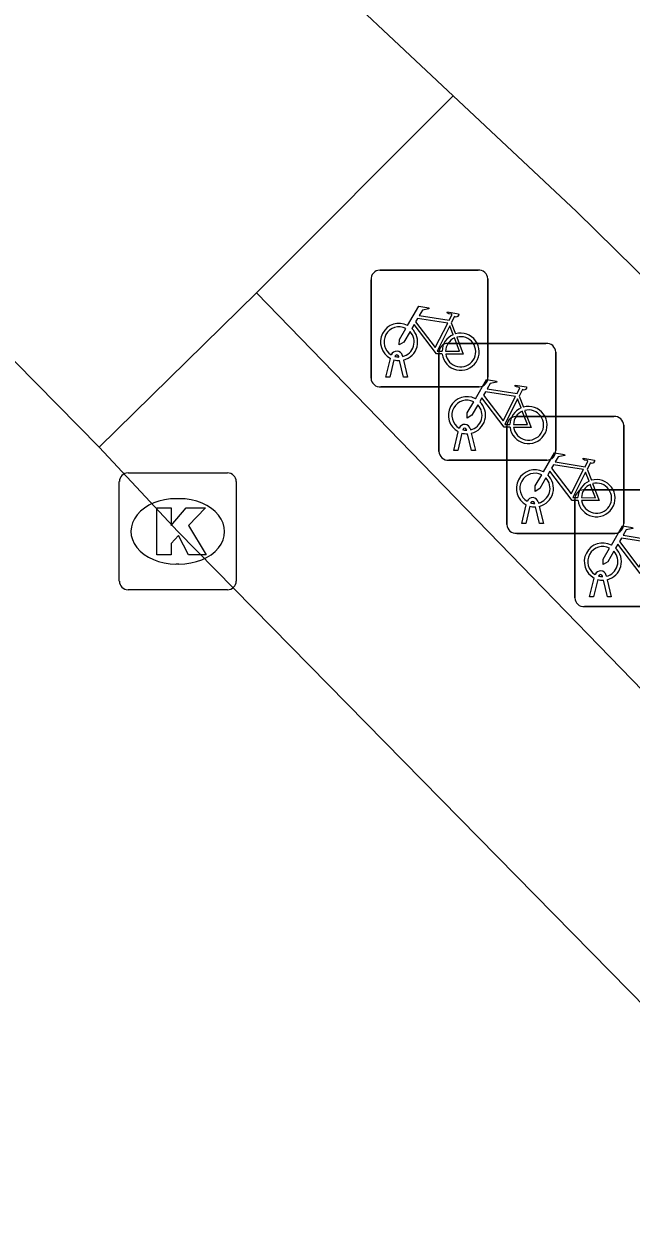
# Model space of a CAD drawing. Extents: x 161087 to 161922, y 382574 to 383873.
# Drawn here: x 161198.72 to 161203.92, y 383184.3 to 383194.48 of the extents above; entities that cross this region are included whole.
import ezdxf

# ---------------------------------------------------------------- set-up
doc = ezdxf.new("R2010")
doc.units = 0
for name, color, linetype in [('IMGEO_Berm_open', 7, 'Continuous'), ('IMGEO_Fietsenrek', 7, 'Continuous'), ('IMGEO_Fietspad_gesloten', 7, 'Continuous'), ('IMGEO_Kolk', 7, 'Continuous'), ('IMGEO_Rijbaan_lokaal_gesloten', 7, 'Continuous'), ('IMGEO_Voetpad_open', 7, 'Continuous')]:
    doc.layers.add(name, color=color, linetype=linetype)

msp = doc.modelspace()

# ---------------------------------------------------------------- linework, layer by layer
at = {"layer": 'IMGEO_Berm_open'}
msp.add_lwpolyline([(161200.711, 383192.181), (161231.254, 383160.721)], dxfattribs=at)
at = {"layer": 'IMGEO_Fietsenrek'}
for p, q in [((161201.765, 383192.376), (161202.606, 383192.376)), ((161202.606, 383192.376), (161201.765, 383192.376)), ((161201.69, 383191.451), (161201.69, 383192.292)), ((161201.69, 383192.292), (161201.69, 383191.451)), ((161202.69, 383192.301), (161202.69, 383191.46)), ((161202.69, 383191.46), (161202.69, 383192.301)), ((161202.377, 383191.925), (161202.413, 383191.83)), ((161202.346, 383191.749), (161203.187, 383191.749)), ((161203.187, 383191.749), (161202.346, 383191.749)), ((161201.928, 383191.632), (161201.927, 383191.636)), ((161201.959, 383191.643), (161201.96, 383191.636)), ((161202.271, 383190.824), (161202.271, 383191.665)), ((161202.271, 383191.665), (161202.271, 383190.824)), ((161203.271, 383191.674), (161203.271, 383190.833)), ((161203.271, 383190.833), (161203.271, 383191.674)), ((161201.817, 383191.46), (161201.856, 383191.62)), ((161201.886, 383191.608), (161201.851, 383191.46)), ((161201.969, 383191.46), (161201.935, 383191.602)), ((161201.967, 383191.606), (161202.002, 383191.46)), ((161201.851, 383191.46), (161201.817, 383191.46)), ((161202.002, 383191.46), (161201.969, 383191.46)), ((161202.615, 383191.376), (161201.774, 383191.376)), ((161201.774, 383191.376), (161202.615, 383191.376)), ((161202.958, 383191.298), (161202.994, 383191.203)), ((161202.928, 383191.123), (161203.769, 383191.123)), ((161203.769, 383191.123), (161202.928, 383191.123)), ((161202.853, 383190.198), (161202.853, 383191.039)), ((161202.853, 383191.039), (161202.853, 383190.198)), ((161203.853, 383191.048), (161203.853, 383190.207)), ((161203.853, 383190.207), (161203.853, 383191.048)), ((161202.398, 383190.833), (161202.437, 383190.993)), ((161202.467, 383190.981), (161202.432, 383190.833)), ((161202.509, 383191.005), (161202.508, 383191.009)), ((161202.55, 383190.833), (161202.516, 383190.975)), ((161202.54, 383191.016), (161202.541, 383191.009)), ((161202.548, 383190.979), (161202.583, 383190.833)), ((161202.432, 383190.833), (161202.398, 383190.833)), ((161202.583, 383190.833), (161202.55, 383190.833)), ((161203.196, 383190.749), (161202.355, 383190.749)), ((161202.355, 383190.749), (161203.196, 383190.749)), ((161203.54, 383190.672), (161203.576, 383190.577)), ((161203.434, 383189.571), (161203.434, 383190.412)), ((161203.434, 383190.412), (161203.434, 383189.571)), ((161203.509, 383190.496), (161204.35, 383190.496)), ((161204.35, 383190.496), (161203.509, 383190.496)), ((161202.98, 383190.207), (161203.019, 383190.367)), ((161203.049, 383190.355), (161203.014, 383190.207)), ((161203.091, 383190.379), (161203.09, 383190.383)), ((161203.132, 383190.207), (161203.098, 383190.349)), ((161203.122, 383190.39), (161203.123, 383190.383)), ((161203.13, 383190.353), (161203.165, 383190.207)), ((161203.014, 383190.207), (161202.98, 383190.207)), ((161203.165, 383190.207), (161203.132, 383190.207)), ((161203.778, 383190.123), (161202.937, 383190.123)), ((161202.937, 383190.123), (161203.778, 383190.123)), ((161203.561, 383189.58), (161203.6, 383189.74)), ((161203.63, 383189.728), (161203.595, 383189.58)), ((161203.672, 383189.752), (161203.671, 383189.756)), ((161203.713, 383189.58), (161203.679, 383189.722)), ((161203.703, 383189.763), (161203.704, 383189.756)), ((161203.711, 383189.726), (161203.746, 383189.58)), ((161204.359, 383189.496), (161203.518, 383189.496)), ((161203.518, 383189.496), (161204.359, 383189.496)), ((161203.595, 383189.58), (161203.561, 383189.58)), ((161203.746, 383189.58), (161203.713, 383189.58))]:
    msp.add_line(p, q, dxfattribs=at)
for points in [[(161202.003, 383191.902), (161202.098, 383192.066), (161202.184, 383192.052), (161202.186, 383192.043), (161202.13, 383192.032), (161202.103, 383191.987), (161202.359, 383191.946)], [(161202.346, 383191.921), (161202.089, 383191.962), (161202.072, 383191.933), (161202.239, 383191.713), (161202.346, 383191.921)], [(161202.359, 383191.946), (161202.384, 383191.995), (161202.378, 383191.999), (161202.355, 383192.003), (161202.343, 383192.01), (161202.342, 383192.013), (161202.344, 383192.018), (161202.439, 383192.003), (161202.441, 383191.993), (161202.431, 383191.98), (161202.419, 383191.974), (161202.405, 383191.98), (161202.377, 383191.925)], [(161202.024, 383191.85), (161201.972, 383191.76), (161201.932, 383191.735), (161201.933, 383191.782), (161201.988, 383191.876)], [(161202.299, 383191.658), (161202.249, 383191.658), (161202.058, 383191.909), (161202.039, 383191.877)], [(161202.394, 383191.823), (161202.364, 383191.9), (161202.255, 383191.682), (161202.298, 383191.682)], [(161202.328, 383191.682), (161202.448, 383191.681), (161202.404, 383191.795)], [(161202.424, 383191.802), (161202.479, 383191.657), (161202.329, 383191.657)], [(161202.584, 383191.275), (161202.679, 383191.439), (161202.765, 383191.425), (161202.767, 383191.416), (161202.711, 383191.405), (161202.684, 383191.36), (161202.94, 383191.319)], [(161202.927, 383191.294), (161202.67, 383191.335), (161202.653, 383191.306), (161202.82, 383191.086), (161202.927, 383191.294)], [(161202.94, 383191.319), (161202.965, 383191.368), (161202.959, 383191.372), (161202.936, 383191.376), (161202.924, 383191.383), (161202.923, 383191.386), (161202.925, 383191.391), (161203.02, 383191.376), (161203.022, 383191.366), (161203.012, 383191.353), (161203, 383191.347), (161202.986, 383191.353), (161202.958, 383191.298)], [(161202.605, 383191.223), (161202.553, 383191.133), (161202.513, 383191.108), (161202.514, 383191.155), (161202.569, 383191.249)], [(161202.88, 383191.031), (161202.83, 383191.031), (161202.639, 383191.282), (161202.62, 383191.25)], [(161202.975, 383191.196), (161202.945, 383191.273), (161202.836, 383191.055), (161202.879, 383191.055)], [(161202.909, 383191.055), (161203.029, 383191.054), (161202.985, 383191.168)], [(161203.005, 383191.175), (161203.06, 383191.03), (161202.91, 383191.03)], [(161203.166, 383190.649), (161203.261, 383190.813), (161203.347, 383190.799), (161203.349, 383190.79), (161203.293, 383190.779), (161203.266, 383190.734), (161203.522, 383190.693)], [(161203.522, 383190.693), (161203.547, 383190.742), (161203.541, 383190.746), (161203.518, 383190.75), (161203.506, 383190.757), (161203.505, 383190.76), (161203.507, 383190.765), (161203.602, 383190.75), (161203.604, 383190.74), (161203.594, 383190.727), (161203.582, 383190.721), (161203.568, 383190.727), (161203.54, 383190.672)], [(161203.187, 383190.597), (161203.135, 383190.507), (161203.095, 383190.482), (161203.096, 383190.529), (161203.151, 383190.623)], [(161203.462, 383190.405), (161203.412, 383190.405), (161203.221, 383190.656), (161203.202, 383190.624)], [(161203.509, 383190.668), (161203.252, 383190.709), (161203.235, 383190.68), (161203.402, 383190.46), (161203.509, 383190.668)], [(161203.557, 383190.57), (161203.527, 383190.647), (161203.418, 383190.429), (161203.461, 383190.429)], [(161203.491, 383190.429), (161203.611, 383190.428), (161203.567, 383190.542)], [(161203.587, 383190.549), (161203.642, 383190.404), (161203.492, 383190.404)], [(161203.747, 383190.022), (161203.842, 383190.186), (161203.928, 383190.172), (161203.93, 383190.163), (161203.874, 383190.152), (161203.847, 383190.107), (161204.103, 383190.066)], [(161204.043, 383189.778), (161203.993, 383189.778), (161203.802, 383190.029), (161203.783, 383189.997)], [(161204.09, 383190.041), (161203.833, 383190.082), (161203.816, 383190.053), (161203.983, 383189.833), (161204.09, 383190.041)], [(161203.768, 383189.97), (161203.716, 383189.88), (161203.676, 383189.855), (161203.677, 383189.902), (161203.732, 383189.996)]]:
    msp.add_lwpolyline(points, dxfattribs=at)
for centre, radius, start, end in [((161201.768, 383192.298), 0.0779, 92.4484, 184.2845), ((161201.768, 383192.298), 0.0779, 92.4484, 184.2845), ((161202.612, 383192.298), 0.0779, 2.4484, 94.2845), ((161202.612, 383192.298), 0.0779, 2.4484, 94.2845), ((161201.93, 383191.761), 0.159, 62.6766, 242.1369), ((161201.93, 383191.761), 0.129, 63.3192, 238.903), ((161201.93, 383191.761), 0.129, 283.6043, 43.4302), ((161201.93, 383191.761), 0.159, 283.5766, 46.6042), ((161202.457, 383191.677), 0.159, 187.0065, 105.7708), ((161202.349, 383191.671), 0.0779, 92.4484, 184.2845), ((161202.349, 383191.671), 0.0779, 92.4484, 184.2845), ((161202.457, 383191.677), 0.159, 113.3408, 178.3217), ((161202.457, 383191.677), 0.129, 113.923, 177.9556), ((161202.457, 383191.677), 0.129, 188.6715, 104.5883), ((161203.193, 383191.671), 0.0779, 2.4484, 94.2845), ((161203.193, 383191.671), 0.0779, 2.4484, 94.2845), ((161201.91, 383191.632), 0.0499, 12.8025, 158.6934), ((161201.91, 383191.632), 0.0174, 12.8025, 163.4502), ((161201.93, 383191.761), 0.129, 253.415, 269.0204), ((161201.93, 383191.761), 0.159, 253.9967, 271.7867), ((161201.768, 383191.454), 0.0779, 182.4484, 274.2845), ((161201.768, 383191.454), 0.0779, 182.4484, 274.2845), ((161202.612, 383191.454), 0.0779, 272.4484, 4.2845), ((161202.612, 383191.454), 0.0779, 272.4484, 4.2845), ((161202.511, 383191.134), 0.159, 62.6766, 242.1369), ((161202.511, 383191.134), 0.129, 63.3192, 238.903), ((161202.511, 383191.134), 0.159, 283.5766, 46.6042), ((161202.511, 383191.134), 0.129, 283.6043, 43.4302), ((161202.931, 383191.045), 0.0779, 92.4484, 184.2845), ((161202.931, 383191.045), 0.0779, 92.4484, 184.2845), ((161203.038, 383191.05), 0.159, 113.3408, 178.3217), ((161203.038, 383191.05), 0.159, 187.0065, 105.7708), ((161203.038, 383191.05), 0.129, 113.923, 177.9556), ((161203.038, 383191.05), 0.129, 188.6715, 104.5883), ((161203.775, 383191.045), 0.0779, 2.4484, 94.2845), ((161203.775, 383191.045), 0.0779, 2.4484, 94.2845), ((161202.491, 383191.005), 0.0499, 12.8025, 158.6934), ((161202.491, 383191.005), 0.0174, 12.8025, 163.4502), ((161202.511, 383191.134), 0.159, 253.9967, 271.7867), ((161202.511, 383191.134), 0.129, 253.415, 269.0204), ((161202.349, 383190.827), 0.0779, 182.4484, 274.2845), ((161202.349, 383190.827), 0.0779, 182.4484, 274.2845), ((161203.193, 383190.827), 0.0779, 272.4484, 4.2845), ((161203.193, 383190.827), 0.0779, 272.4484, 4.2845), ((161203.093, 383190.508), 0.159, 62.6766, 242.1369), ((161203.093, 383190.508), 0.129, 63.3192, 238.903), ((161203.093, 383190.508), 0.159, 283.5766, 46.6042), ((161203.093, 383190.508), 0.129, 283.6043, 43.4302), ((161203.62, 383190.424), 0.159, 113.3408, 178.3217), ((161203.62, 383190.424), 0.159, 187.0065, 105.7708), ((161203.62, 383190.424), 0.129, 113.923, 177.9556), ((161203.62, 383190.424), 0.129, 188.6715, 104.5883), ((161203.073, 383190.379), 0.0499, 12.8025, 158.6934), ((161203.512, 383190.418), 0.0779, 92.4484, 184.2845), ((161203.512, 383190.418), 0.0779, 92.4484, 184.2845), ((161203.093, 383190.508), 0.159, 253.9967, 271.7867), ((161203.073, 383190.379), 0.0174, 12.8025, 163.4502), ((161203.093, 383190.508), 0.129, 253.415, 269.0204), ((161203.775, 383190.201), 0.0779, 272.4484, 4.2845), ((161203.775, 383190.201), 0.0779, 272.4484, 4.2845), ((161202.931, 383190.201), 0.0779, 182.4484, 274.2845), ((161202.931, 383190.201), 0.0779, 182.4484, 274.2845), ((161203.674, 383189.881), 0.159, 62.6766, 242.1369), ((161203.674, 383189.881), 0.129, 63.3192, 238.903), ((161203.674, 383189.881), 0.129, 283.6043, 43.4302), ((161203.674, 383189.881), 0.159, 283.5766, 46.6042), ((161203.654, 383189.752), 0.0499, 12.8025, 158.6934), ((161203.674, 383189.881), 0.159, 253.9967, 271.7867), ((161203.654, 383189.752), 0.0174, 12.8025, 163.4502), ((161203.674, 383189.881), 0.129, 253.415, 269.0204), ((161203.512, 383189.574), 0.0779, 182.4484, 274.2845), ((161203.512, 383189.574), 0.0779, 182.4484, 274.2845)]:
    msp.add_arc(centre, radius, start, end, dxfattribs=at)
at = {"layer": 'IMGEO_Fietspad_gesloten'}
for points in [[(161202.392, 383193.868), (161198.375, 383197.637), (161193.612, 383202.105)], [(161233.197, 383162.349), (161220.989, 383174.98), (161211.773, 383184.561), (161207.62, 383188.777), (161203.449, 383192.876), (161202.392, 383193.868)]]:
    msp.add_lwpolyline(points, dxfattribs=at)
at = {"layer": 'IMGEO_Kolk'}
for p, q in [((161199.61, 383190.64), (161200.462, 383190.64)), ((161199.535, 383189.714), (161199.535, 383190.566)), ((161200.536, 383190.566), (161200.536, 383189.714)), ((161200.023, 383190.42), (161200.048, 383190.42)), ((161200.046, 383189.86), (161200.021, 383189.86)), ((161200.462, 383189.64), (161199.61, 383189.64))]:
    msp.add_line(p, q, dxfattribs=at)
for points in [[(161199.61, 383190.64), (161200.462, 383190.64)], [(161199.535, 383189.714), (161199.535, 383190.566)], [(161200.536, 383190.566), (161200.536, 383189.714)], [(161199.856, 383190.34), (161199.979, 383190.34), (161199.979, 383190.189), (161200.109, 383190.34), (161200.273, 383190.34), (161200.127, 383190.189), (161200.28, 383189.94), (161200.128, 383189.94), (161200.043, 383190.104), (161199.979, 383190.037), (161199.979, 383189.94), (161199.856, 383189.94), (161199.856, 383190.34)], [(161200.462, 383189.64), (161199.61, 383189.64)]]:
    msp.add_lwpolyline(points, dxfattribs=at)
for centre, start, end in [((161199.612, 383190.564), 91.552, 178.448), ((161199.612, 383190.564), 91.552, 178.448), ((161200.46, 383190.564), 1.552, 88.448), ((161200.46, 383190.564), 1.552, 88.448), ((161199.612, 383189.716), 181.552, 268.448), ((161199.612, 383189.716), 181.552, 268.448), ((161200.46, 383189.716), 271.552, 358.448), ((161200.46, 383189.716), 271.552, 358.448)]:
    msp.add_arc(centre, 0.0765, start, end, dxfattribs=at)
for centre, major_axis, ratio, start_param, end_param in [((161200.022, 383190.14), (-0.387, 0.002), 0.722429, 4.712389, 7.853982), ((161200.047, 383190.14), (-0.39, 0.002), 0.717154, 1.570796, 4.712389)]:
    msp.add_ellipse(centre, major_axis=major_axis, ratio=ratio, start_param=start_param, end_param=end_param, dxfattribs=at)
at = {"layer": 'IMGEO_Rijbaan_lokaal_gesloten'}
for points in [[(161199.363, 383190.86), (161190.928, 383199.427)], [(161229.915, 383159.599), (161223.029, 383166.656), (161210.171, 383179.825), (161200.036, 383190.14), (161199.363, 383190.86)]]:
    msp.add_lwpolyline(points, dxfattribs=at)
at = {"layer": 'IMGEO_Voetpad_open'}
for points in [[(161202.392, 383193.868), (161200.711, 383192.181)], [(161199.363, 383190.86), (161200.711, 383192.181)]]:
    msp.add_lwpolyline(points, dxfattribs=at)

doc.saveas('drawing.dxf')
